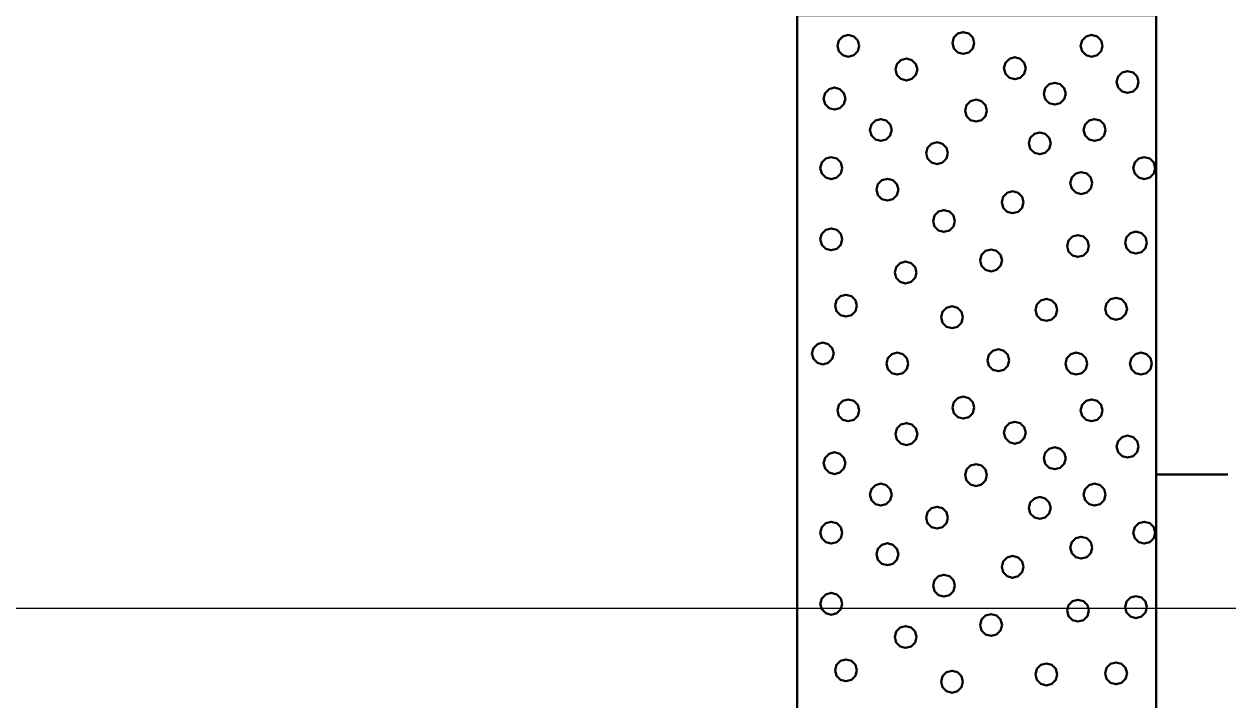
# Model space of a CAD drawing. Extents: x -582 to 653, y -817 to -3.
# Drawn here: x -73.2 to -64.82, y -760.19 to -755.48 of the extents above; entities that cross this region are included whole.
import ezdxf

# ---------------------------------------------------------------- set-up
doc = ezdxf.new("R2010")
doc.units = 0
doc.header["$LTSCALE"] = 0.4
doc.layers.add('27', color=7, linetype='Continuous', lineweight=40)
doc.layers.add('7', color=7, linetype='Continuous', lineweight=13)

msp = doc.modelspace()

# ---------------------------------------------------------------- linework, layer by layer
at = {"layer": '27'}
msp.add_line((-64.8189, -758.6226), (-65.3189, -758.6226), dxfattribs=at)
for points in [[(-67.8189, -755.4226), (-65.3189, -755.4226), (-65.3189, -763.2226), (-67.8189, -763.2226)], [(-67.387, -755.6353), (-67.3972, -755.5972), (-67.4251, -755.5693), (-67.4632, -755.5591), (-67.5013, -755.5693), (-67.5292, -755.5972), (-67.5394, -755.6353), (-67.5292, -755.6734), (-67.5013, -755.7012), (-67.4632, -755.7115), (-67.4251, -755.7012), (-67.3972, -755.6734)], [(-66.586, -755.6157), (-66.5962, -755.5776), (-66.6241, -755.5497), (-66.6622, -755.5395), (-66.7003, -755.5497), (-66.7282, -755.5776), (-66.7384, -755.6157), (-66.7282, -755.6538), (-66.7003, -755.6817), (-66.6622, -755.6919), (-66.6241, -755.6817), (-66.5962, -755.6538)], [(-65.6924, -755.6353), (-65.7026, -755.5972), (-65.7305, -755.5693), (-65.7686, -755.5591), (-65.8067, -755.5693), (-65.8345, -755.5972), (-65.8448, -755.6353), (-65.8345, -755.6734), (-65.8067, -755.7013), (-65.7686, -755.7115), (-65.7305, -755.7013), (-65.7026, -755.6734)], [(-66.982, -755.8005), (-66.9922, -755.7624), (-67.0201, -755.7345), (-67.0582, -755.7243), (-67.0963, -755.7345), (-67.1242, -755.7624), (-67.1344, -755.8005), (-67.1242, -755.8386), (-67.0963, -755.8665), (-67.0582, -755.8767), (-67.0201, -755.8665), (-66.9922, -755.8386)], [(-66.2269, -755.7915), (-66.2372, -755.7534), (-66.265, -755.7255), (-66.3031, -755.7153), (-66.3412, -755.7255), (-66.3691, -755.7534), (-66.3793, -755.7915), (-66.3691, -755.8296), (-66.3412, -755.8575), (-66.3031, -755.8677), (-66.265, -755.8575), (-66.2372, -755.8296)], [(-65.4415, -755.8874), (-65.4517, -755.8493), (-65.4796, -755.8214), (-65.5177, -755.8112), (-65.5558, -755.8214), (-65.5837, -755.8493), (-65.5939, -755.8874), (-65.5837, -755.9255), (-65.5558, -755.9534), (-65.5177, -755.9636), (-65.4796, -755.9534), (-65.4517, -755.9255)], [(-67.4831, -756.0031), (-67.4934, -755.965), (-67.5212, -755.9371), (-67.5593, -755.9269), (-67.5974, -755.9371), (-67.6253, -755.965), (-67.6355, -756.0031), (-67.6253, -756.0412), (-67.5974, -756.0691), (-67.5593, -756.0793), (-67.5212, -756.0691), (-67.4934, -756.0412)], [(-65.9487, -755.9688), (-65.9589, -755.9307), (-65.9868, -755.9028), (-66.0249, -755.8926), (-66.063, -755.9028), (-66.0909, -755.9307), (-66.1011, -755.9688), (-66.0909, -756.0069), (-66.063, -756.0348), (-66.0249, -756.045), (-65.9868, -756.0348), (-65.9589, -756.0069)], [(-66.4971, -756.0863), (-66.5073, -756.0482), (-66.5352, -756.0203), (-66.5733, -756.0101), (-66.6114, -756.0203), (-66.6393, -756.0482), (-66.6495, -756.0863), (-66.6393, -756.1244), (-66.6114, -756.1523), (-66.5733, -756.1625), (-66.5352, -756.1523), (-66.5073, -756.1244)], [(-67.1602, -756.2218), (-67.1705, -756.1837), (-67.1983, -756.1558), (-67.2364, -756.1456), (-67.2745, -756.1558), (-67.3024, -756.1837), (-67.3126, -756.2218), (-67.3024, -756.2599), (-67.2745, -756.2878), (-67.2364, -756.298), (-67.1983, -756.2878), (-67.1705, -756.2599)], [(-65.6716, -756.2218), (-65.6818, -756.1837), (-65.7097, -756.1558), (-65.7478, -756.1456), (-65.7859, -756.1558), (-65.8138, -756.1837), (-65.824, -756.2218), (-65.8138, -756.2599), (-65.7859, -756.2878), (-65.7478, -756.298), (-65.7097, -756.2878), (-65.6818, -756.2599)], [(-66.053, -756.3146), (-66.0632, -756.2765), (-66.0911, -756.2486), (-66.1292, -756.2384), (-66.1673, -756.2486), (-66.1952, -756.2765), (-66.2054, -756.3146), (-66.1952, -756.3527), (-66.1673, -756.3806), (-66.1292, -756.3908), (-66.0911, -756.3806), (-66.0632, -756.3527)], [(-66.7687, -756.3832), (-66.7789, -756.3451), (-66.8068, -756.3172), (-66.8449, -756.307), (-66.883, -756.3172), (-66.9109, -756.3451), (-66.9211, -756.3832), (-66.9109, -756.4213), (-66.883, -756.4492), (-66.8449, -756.4594), (-66.8068, -756.4492), (-66.7789, -756.4213)], [(-67.506, -756.4875), (-67.5162, -756.4494), (-67.5441, -756.4215), (-67.5822, -756.4113), (-67.6203, -756.4215), (-67.6482, -756.4494), (-67.6584, -756.4875), (-67.6482, -756.5256), (-67.6203, -756.5534), (-67.5822, -756.5637), (-67.5441, -756.5534), (-67.5162, -756.5256)], [(-65.3258, -756.4875), (-65.336, -756.4494), (-65.3639, -756.4215), (-65.402, -756.4113), (-65.4401, -756.4215), (-65.468, -756.4494), (-65.4782, -756.4875), (-65.468, -756.5256), (-65.4401, -756.5534), (-65.402, -756.5637), (-65.3639, -756.5534), (-65.336, -756.5256)], [(-65.7644, -756.5917), (-65.7746, -756.5536), (-65.8025, -756.5257), (-65.8406, -756.5155), (-65.8787, -756.5257), (-65.9066, -756.5536), (-65.9168, -756.5917), (-65.9066, -756.6298), (-65.8787, -756.6577), (-65.8406, -756.6679), (-65.8025, -756.6577), (-65.7746, -756.6298)], [(-67.1145, -756.6375), (-67.1247, -756.5994), (-67.1526, -756.5715), (-67.1907, -756.5613), (-67.2288, -756.5715), (-67.2567, -756.5994), (-67.2669, -756.6375), (-67.2567, -756.6756), (-67.2288, -756.7035), (-67.1907, -756.7137), (-67.1526, -756.7035), (-67.1247, -756.6756)], [(-66.2424, -756.7252), (-66.2526, -756.6871), (-66.2805, -756.6592), (-66.3186, -756.649), (-66.3567, -756.6592), (-66.3846, -756.6871), (-66.3948, -756.7252), (-66.3846, -756.7633), (-66.3567, -756.7912), (-66.3186, -756.8014), (-66.2805, -756.7912), (-66.2526, -756.7633)], [(-66.7204, -756.8561), (-66.7306, -756.818), (-66.7585, -756.7901), (-66.7966, -756.7799), (-66.8347, -756.7901), (-66.8626, -756.818), (-66.8728, -756.8561), (-66.8626, -756.8942), (-66.8347, -756.9221), (-66.7966, -756.9323), (-66.7585, -756.9221), (-66.7306, -756.8942)], [(-67.506, -756.9833), (-67.5162, -756.9452), (-67.5441, -756.9173), (-67.5822, -756.9071), (-67.6203, -756.9173), (-67.6482, -756.9452), (-67.6584, -756.9833), (-67.6482, -757.0214), (-67.6203, -757.0492), (-67.5822, -757.0595), (-67.5441, -757.0492), (-67.5162, -757.0214)], [(-65.383, -757.0061), (-65.3932, -756.968), (-65.4211, -756.9401), (-65.4592, -756.9299), (-65.4973, -756.9401), (-65.5252, -756.968), (-65.5354, -757.0061), (-65.5252, -757.0442), (-65.4973, -757.0721), (-65.4592, -757.0823), (-65.4211, -757.0721), (-65.3932, -757.0442)], [(-65.7873, -757.0303), (-65.7975, -756.9922), (-65.8254, -756.9643), (-65.8635, -756.9541), (-65.9016, -756.9643), (-65.9295, -756.9922), (-65.9397, -757.0303), (-65.9295, -757.0684), (-65.9016, -757.0963), (-65.8635, -757.1065), (-65.8254, -757.0963), (-65.7975, -757.0684)], [(-66.3924, -757.1307), (-66.4026, -757.0926), (-66.4305, -757.0647), (-66.4686, -757.0545), (-66.5067, -757.0647), (-66.5346, -757.0926), (-66.5448, -757.1307), (-66.5346, -757.1688), (-66.5067, -757.1967), (-66.4686, -757.2069), (-66.4305, -757.1967), (-66.4026, -757.1688)], [(-66.9874, -757.2146), (-66.9976, -757.1765), (-67.0255, -757.1486), (-67.0636, -757.1384), (-67.1017, -757.1486), (-67.1295, -757.1765), (-67.1398, -757.2146), (-67.1295, -757.2527), (-67.1017, -757.2806), (-67.0636, -757.2908), (-67.0255, -757.2806), (-66.9976, -757.2527)], [(-67.4031, -757.446), (-67.4133, -757.4079), (-67.4412, -757.38), (-67.4793, -757.3698), (-67.5174, -757.38), (-67.5452, -757.4079), (-67.5555, -757.446), (-67.5452, -757.4841), (-67.5174, -757.512), (-67.4793, -757.5222), (-67.4412, -757.512), (-67.4133, -757.4841)], [(-66.6644, -757.5261), (-66.6747, -757.488), (-66.7025, -757.4601), (-66.7406, -757.4499), (-66.7787, -757.4601), (-66.8066, -757.488), (-66.8168, -757.5261), (-66.8066, -757.5642), (-66.7787, -757.5921), (-66.7406, -757.6023), (-66.7025, -757.5921), (-66.6747, -757.5642)], [(-66.0072, -757.4752), (-66.0174, -757.4371), (-66.0453, -757.4092), (-66.0834, -757.399), (-66.1215, -757.4092), (-66.1494, -757.4371), (-66.1596, -757.4752), (-66.1494, -757.5133), (-66.1215, -757.5412), (-66.0834, -757.5514), (-66.0453, -757.5412), (-66.0174, -757.5133)], [(-65.5216, -757.4676), (-65.5318, -757.4295), (-65.5597, -757.4016), (-65.5978, -757.3914), (-65.6359, -757.4016), (-65.6638, -757.4295), (-65.674, -757.4676), (-65.6638, -757.5057), (-65.6359, -757.5336), (-65.5978, -757.5438), (-65.5597, -757.5336), (-65.5318, -757.5057)], [(-67.5645, -757.7791), (-67.5747, -757.741), (-67.6026, -757.7131), (-67.6407, -757.7029), (-67.6788, -757.7131), (-67.7067, -757.741), (-67.7169, -757.7791), (-67.7067, -757.8172), (-67.6788, -757.8451), (-67.6407, -757.8553), (-67.6026, -757.8451), (-67.5747, -757.8172)], [(-67.0458, -757.849), (-67.056, -757.8109), (-67.0839, -757.783), (-67.122, -757.7728), (-67.1601, -757.783), (-67.188, -757.8109), (-67.1982, -757.849), (-67.188, -757.8871), (-67.1601, -757.915), (-67.122, -757.9252), (-67.0839, -757.915), (-67.056, -757.8871)], [(-66.3415, -757.8261), (-66.3518, -757.788), (-66.3796, -757.7601), (-66.4177, -757.7499), (-66.4558, -757.7601), (-66.4837, -757.788), (-66.4939, -757.8261), (-66.4837, -757.8642), (-66.4558, -757.8921), (-66.4177, -757.9023), (-66.3796, -757.8921), (-66.3518, -757.8642)], [(-65.7987, -757.849), (-65.8089, -757.8109), (-65.8368, -757.783), (-65.8749, -757.7728), (-65.913, -757.783), (-65.9409, -757.8109), (-65.9511, -757.849), (-65.9409, -757.8871), (-65.913, -757.915), (-65.8749, -757.9252), (-65.8368, -757.915), (-65.8089, -757.8871)], [(-65.3487, -757.849), (-65.3589, -757.8109), (-65.3868, -757.783), (-65.4249, -757.7728), (-65.463, -757.783), (-65.4909, -757.8109), (-65.5011, -757.849), (-65.4909, -757.8871), (-65.463, -757.915), (-65.4249, -757.9252), (-65.3868, -757.915), (-65.3589, -757.8871)], [(-67.387, -758.1753), (-67.3972, -758.1372), (-67.4251, -758.1093), (-67.4632, -758.0991), (-67.5013, -758.1093), (-67.5292, -758.1372), (-67.5394, -758.1753), (-67.5292, -758.2134), (-67.5013, -758.2412), (-67.4632, -758.2515), (-67.4251, -758.2412), (-67.3972, -758.2134)], [(-66.586, -758.1557), (-66.5962, -758.1176), (-66.6241, -758.0897), (-66.6622, -758.0795), (-66.7003, -758.0897), (-66.7282, -758.1176), (-66.7384, -758.1557), (-66.7282, -758.1938), (-66.7003, -758.2217), (-66.6622, -758.2319), (-66.6241, -758.2217), (-66.5962, -758.1938)], [(-65.6924, -758.1753), (-65.7026, -758.1372), (-65.7305, -758.1093), (-65.7686, -758.0991), (-65.8067, -758.1093), (-65.8345, -758.1372), (-65.8448, -758.1753), (-65.8345, -758.2134), (-65.8067, -758.2413), (-65.7686, -758.2515), (-65.7305, -758.2413), (-65.7026, -758.2134)], [(-66.982, -758.3405), (-66.9922, -758.3024), (-67.0201, -758.2745), (-67.0582, -758.2643), (-67.0963, -758.2745), (-67.1242, -758.3024), (-67.1344, -758.3405), (-67.1242, -758.3786), (-67.0963, -758.4065), (-67.0582, -758.4167), (-67.0201, -758.4065), (-66.9922, -758.3786)], [(-66.2269, -758.3315), (-66.2372, -758.2934), (-66.265, -758.2655), (-66.3031, -758.2553), (-66.3412, -758.2655), (-66.3691, -758.2934), (-66.3793, -758.3315), (-66.3691, -758.3696), (-66.3412, -758.3975), (-66.3031, -758.4077), (-66.265, -758.3975), (-66.2372, -758.3696)], [(-65.4415, -758.4274), (-65.4517, -758.3893), (-65.4796, -758.3614), (-65.5177, -758.3512), (-65.5558, -758.3614), (-65.5837, -758.3893), (-65.5939, -758.4274), (-65.5837, -758.4655), (-65.5558, -758.4934), (-65.5177, -758.5036), (-65.4796, -758.4934), (-65.4517, -758.4655)], [(-65.9487, -758.5088), (-65.9589, -758.4707), (-65.9868, -758.4428), (-66.0249, -758.4326), (-66.063, -758.4428), (-66.0909, -758.4707), (-66.1011, -758.5088), (-66.0909, -758.5469), (-66.063, -758.5748), (-66.0249, -758.585), (-65.9868, -758.5748), (-65.9589, -758.5469)], [(-67.4831, -758.5431), (-67.4934, -758.505), (-67.5212, -758.4771), (-67.5593, -758.4669), (-67.5974, -758.4771), (-67.6253, -758.505), (-67.6355, -758.5431), (-67.6253, -758.5812), (-67.5974, -758.6091), (-67.5593, -758.6193), (-67.5212, -758.6091), (-67.4934, -758.5812)], [(-66.4971, -758.6263), (-66.5073, -758.5882), (-66.5352, -758.5603), (-66.5733, -758.5501), (-66.6114, -758.5603), (-66.6393, -758.5882), (-66.6495, -758.6263), (-66.6393, -758.6644), (-66.6114, -758.6923), (-66.5733, -758.7025), (-66.5352, -758.6923), (-66.5073, -758.6644)], [(-67.1602, -758.7618), (-67.1705, -758.7237), (-67.1983, -758.6958), (-67.2364, -758.6856), (-67.2745, -758.6958), (-67.3024, -758.7237), (-67.3126, -758.7618), (-67.3024, -758.7999), (-67.2745, -758.8278), (-67.2364, -758.838), (-67.1983, -758.8278), (-67.1705, -758.7999)], [(-65.6716, -758.7618), (-65.6818, -758.7237), (-65.7097, -758.6958), (-65.7478, -758.6856), (-65.7859, -758.6958), (-65.8138, -758.7237), (-65.824, -758.7618), (-65.8138, -758.7999), (-65.7859, -758.8278), (-65.7478, -758.838), (-65.7097, -758.8278), (-65.6818, -758.7999)], [(-66.053, -758.8546), (-66.0632, -758.8165), (-66.0911, -758.7886), (-66.1292, -758.7784), (-66.1673, -758.7886), (-66.1952, -758.8165), (-66.2054, -758.8546), (-66.1952, -758.8927), (-66.1673, -758.9206), (-66.1292, -758.9308), (-66.0911, -758.9206), (-66.0632, -758.8927)], [(-66.7687, -758.9232), (-66.7789, -758.8851), (-66.8068, -758.8572), (-66.8449, -758.847), (-66.883, -758.8572), (-66.9109, -758.8851), (-66.9211, -758.9232), (-66.9109, -758.9613), (-66.883, -758.9892), (-66.8449, -758.9994), (-66.8068, -758.9892), (-66.7789, -758.9613)], [(-67.506, -759.0275), (-67.5162, -758.9894), (-67.5441, -758.9615), (-67.5822, -758.9513), (-67.6203, -758.9615), (-67.6482, -758.9894), (-67.6584, -759.0275), (-67.6482, -759.0656), (-67.6203, -759.0934), (-67.5822, -759.1037), (-67.5441, -759.0934), (-67.5162, -759.0656)], [(-65.3258, -759.0275), (-65.336, -758.9894), (-65.3639, -758.9615), (-65.402, -758.9513), (-65.4401, -758.9615), (-65.468, -758.9894), (-65.4782, -759.0275), (-65.468, -759.0656), (-65.4401, -759.0934), (-65.402, -759.1037), (-65.3639, -759.0934), (-65.336, -759.0656)], [(-67.1145, -759.1775), (-67.1247, -759.1394), (-67.1526, -759.1115), (-67.1907, -759.1013), (-67.2288, -759.1115), (-67.2567, -759.1394), (-67.2669, -759.1775), (-67.2567, -759.2156), (-67.2288, -759.2435), (-67.1907, -759.2537), (-67.1526, -759.2435), (-67.1247, -759.2156)], [(-65.7644, -759.1317), (-65.7746, -759.0936), (-65.8025, -759.0657), (-65.8406, -759.0555), (-65.8787, -759.0657), (-65.9066, -759.0936), (-65.9168, -759.1317), (-65.9066, -759.1698), (-65.8787, -759.1977), (-65.8406, -759.2079), (-65.8025, -759.1977), (-65.7746, -759.1698)], [(-66.2424, -759.2652), (-66.2526, -759.2271), (-66.2805, -759.1992), (-66.3186, -759.189), (-66.3567, -759.1992), (-66.3846, -759.2271), (-66.3948, -759.2652), (-66.3846, -759.3033), (-66.3567, -759.3312), (-66.3186, -759.3414), (-66.2805, -759.3312), (-66.2526, -759.3033)], [(-66.7204, -759.3961), (-66.7306, -759.358), (-66.7585, -759.3301), (-66.7966, -759.3199), (-66.8347, -759.3301), (-66.8626, -759.358), (-66.8728, -759.3961), (-66.8626, -759.4342), (-66.8347, -759.4621), (-66.7966, -759.4723), (-66.7585, -759.4621), (-66.7306, -759.4342)], [(-67.506, -759.5233), (-67.5162, -759.4852), (-67.5441, -759.4573), (-67.5822, -759.4471), (-67.6203, -759.4573), (-67.6482, -759.4852), (-67.6584, -759.5233), (-67.6482, -759.5614), (-67.6203, -759.5892), (-67.5822, -759.5995), (-67.5441, -759.5892), (-67.5162, -759.5614)], [(-65.7873, -759.5703), (-65.7975, -759.5322), (-65.8254, -759.5043), (-65.8635, -759.4941), (-65.9016, -759.5043), (-65.9295, -759.5322), (-65.9397, -759.5703), (-65.9295, -759.6084), (-65.9016, -759.6363), (-65.8635, -759.6465), (-65.8254, -759.6363), (-65.7975, -759.6084)], [(-65.383, -759.5461), (-65.3932, -759.508), (-65.4211, -759.4801), (-65.4592, -759.4699), (-65.4973, -759.4801), (-65.5252, -759.508), (-65.5354, -759.5461), (-65.5252, -759.5842), (-65.4973, -759.6121), (-65.4592, -759.6223), (-65.4211, -759.6121), (-65.3932, -759.5842)], [(-66.3924, -759.6707), (-66.4026, -759.6326), (-66.4305, -759.6047), (-66.4686, -759.5945), (-66.5067, -759.6047), (-66.5346, -759.6326), (-66.5448, -759.6707), (-66.5346, -759.7088), (-66.5067, -759.7367), (-66.4686, -759.7469), (-66.4305, -759.7367), (-66.4026, -759.7088)], [(-66.9874, -759.7546), (-66.9976, -759.7165), (-67.0255, -759.6886), (-67.0636, -759.6784), (-67.1017, -759.6886), (-67.1295, -759.7165), (-67.1398, -759.7546), (-67.1295, -759.7927), (-67.1017, -759.8206), (-67.0636, -759.8308), (-67.0255, -759.8206), (-66.9976, -759.7927)], [(-67.4031, -759.986), (-67.4133, -759.9479), (-67.4412, -759.92), (-67.4793, -759.9098), (-67.5174, -759.92), (-67.5452, -759.9479), (-67.5555, -759.986), (-67.5452, -760.0241), (-67.5174, -760.052), (-67.4793, -760.0622), (-67.4412, -760.052), (-67.4133, -760.0241)], [(-66.0072, -760.0152), (-66.0174, -759.9771), (-66.0453, -759.9492), (-66.0834, -759.939), (-66.1215, -759.9492), (-66.1494, -759.9771), (-66.1596, -760.0152), (-66.1494, -760.0533), (-66.1215, -760.0812), (-66.0834, -760.0914), (-66.0453, -760.0812), (-66.0174, -760.0533)], [(-65.5216, -760.0076), (-65.5318, -759.9695), (-65.5597, -759.9416), (-65.5978, -759.9314), (-65.6359, -759.9416), (-65.6638, -759.9695), (-65.674, -760.0076), (-65.6638, -760.0457), (-65.6359, -760.0736), (-65.5978, -760.0838), (-65.5597, -760.0736), (-65.5318, -760.0457)], [(-66.6644, -760.0661), (-66.6747, -760.028), (-66.7025, -760.0001), (-66.7406, -759.9899), (-66.7787, -760.0001), (-66.8066, -760.028), (-66.8168, -760.0661), (-66.8066, -760.1042), (-66.7787, -760.1321), (-66.7406, -760.1423), (-66.7025, -760.1321), (-66.6747, -760.1042)]]:
    msp.add_lwpolyline(points, close=True, dxfattribs=at)
at = {"layer": '7'}
for p, q in [((-120.2623, -759.5526), (-67.8189, -759.5526)), ((-81.3332, -759.5526), (-41.3189, -759.5526)), ((-65.3189, -759.5526), (-63.5793, -759.5526))]:
    msp.add_line(p, q, dxfattribs=at)

doc.saveas('drawing.dxf')
